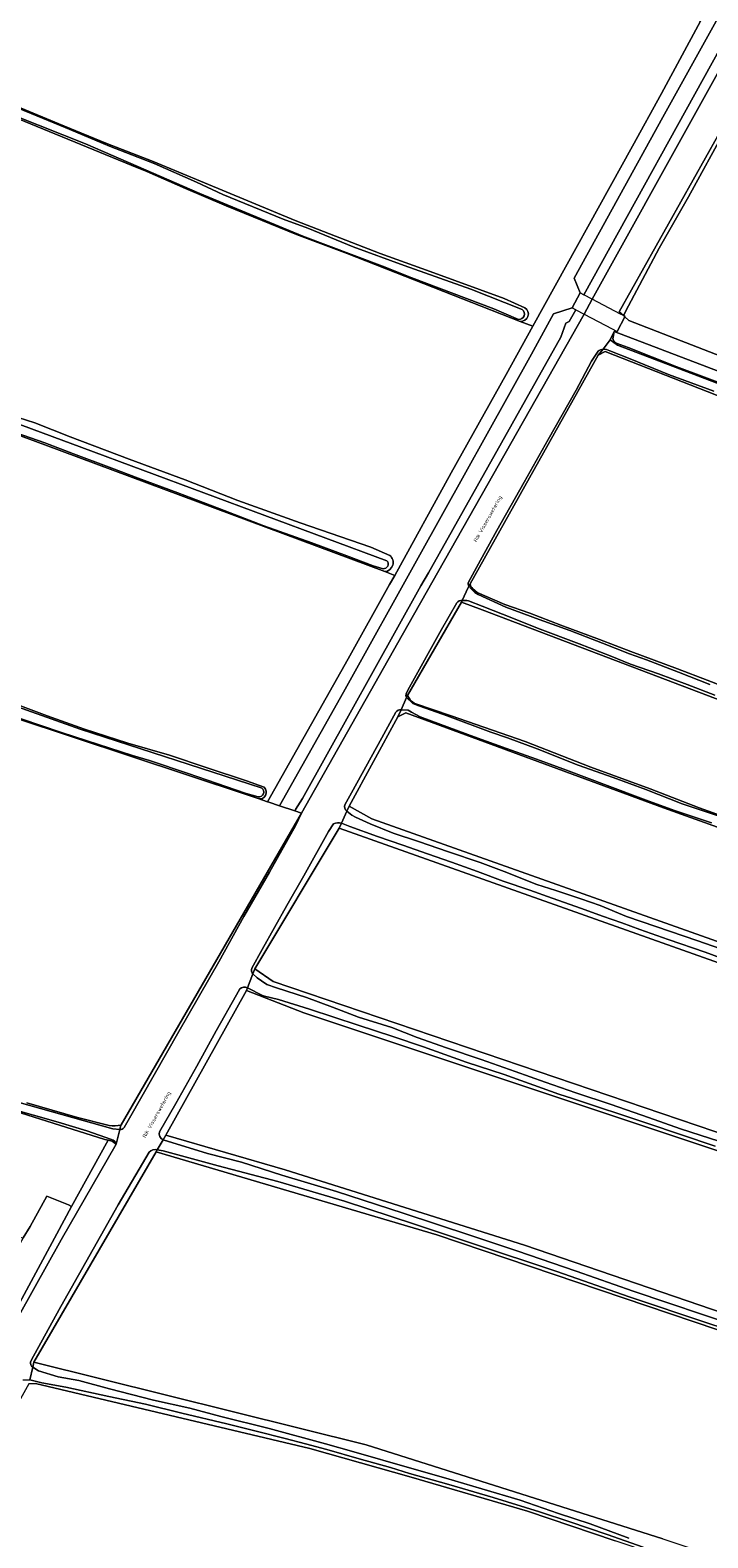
# Model space of a CAD drawing. Header units: metres. Extents: x 149984 to 156489, y 469398 to 478068.
# Tile 349 of 656: x 152008 to 152168, y 472858 to 473214. Entities that reach past the tile are written whole.
import ezdxf
from ezdxf.enums import TextEntityAlignment as Align

# ---------------------------------------------------------------- set-up
doc = ezdxf.new("R2010")
doc.units = ezdxf.units.M
doc.header["$LTSCALE"] = 0.75
for name, color, linetype, lineweight in [('B-WE-GR-GRAS-GV', 252, 'Continuous', 13), ('B-WE-KW-KUNSTWERK_DEK-GV', 6, 'Continuous', 18), ('B-WE-OG-TERREIN_ERF-GV', 252, 'Continuous', 18), ('B-WE-OG-TERREIN_OEVER-GV', 252, 'Continuous', 18), ('B-WE-OG-TOPOGRAFIE-T18', 7, 'Continuous', 18), ('B-WE-OG-WATER-GV', 252, 'Continuous', 18), ('B-WE-OG-WATER_SLOOT-GV', 252, 'Continuous', 18), ('B-WE-VH-ONVERHARD-GV', 252, 'Continuous', 18)]:
    doc.layers.add(name, color=color, linetype=linetype, lineweight=lineweight)
doc.styles.add('NLCS-ISO-M500-T18', font='NLCS-ISO.ttf', dxfattribs={"height": 0.9})

msp = doc.modelspace()

# ---------------------------------------------------------------- linework, layer by layer
at = {"layer": 'B-WE-GR-GRAS-GV', "flags": 128}
for points in [[(152123.81, 473144.916), (152126.796, 473143.745), (152150.34, 473186.229), (152157.203, 473198.697), (152166.432, 473215.766), (152163.782, 473216.801), (152145.807, 473223.822), (152091.276, 473246.444), (152068.711, 473256.718), (152019.203, 473277.956), (151963.857, 473304.184)], [(152091.858, 473085.861), (152094.201, 473084.988), (152107.549, 473109.174), (152120.507, 473132.397), (152126.796, 473143.745), (152123.81, 473144.916), (152082.959, 473160.941), (152071.003, 473165.432), (152054.357, 473172.176), (152044.769, 473176.23), (152035.651, 473180.278), (152031.99, 473181.791), (151976.878, 473204.315), (151965.697, 473208.291), (151961.247, 473209.767)], [(152182.074, 473208.768), (152172.504, 473190.516), (152163.594, 473174.288), (152156.642, 473162.153), (152149.383, 473148.594), (152148.211, 473146.276), (152148.62, 473146.06), (152148.567, 473145.959), (152149.506, 473145.125), (152192.883, 473128.292), (152248.938, 473106.878), (152310.583, 473083.361), (152370.534, 473060.442), (152412.187, 473043.907), (152414.435, 473045.098), (152417.214, 473045.627), (152418.669, 473045.892), (152424.788, 473060.701), (152443.143, 473105.82), (152440.884, 473106.748)], [(152005.949, 473195.191), (152014.836, 473191.514), (152026.008, 473186.953), (152037.127, 473182.604), (152049.246, 473177.624), (152070.65, 473168.718), (152090.768, 473160.959), (152102.549, 473156.668), (152120.076, 473150.29), (152124.926, 473148.14)], [(152061.919, 473032.301), (152064.185, 473031.545), (152083.187, 473065.307), (152092.999, 473082.81), (152094.201, 473084.988), (152091.858, 473085.861), (152011.599, 473115.771), (151988.227, 473124.389), (151972.518, 473131.283), (151928.674, 473150.551), (151899.812, 473162.593), (151883.07, 473169.155), (151869.902, 473174.504), (151860.077, 473178.442)], [(151934.356, 473152.084), (151944.999, 473147.604), (151955.772, 473143.226), (151971.368, 473135.668), (151989.951, 473128.088), (152001.335, 473123.527), (152009.163, 473120.954), (152017.517, 473117.643), (152031.474, 473112.387), (152044.743, 473107.487), (152057.173, 473102.613), (152071.841, 473097.384), (152088.541, 473091.647), (152093.028, 473089.706)], [(152408.262, 473036.924), (152413.634, 473034.901), (152412.357, 473037.653), (152410.545, 473040.631), (152407.825, 473042.703), (152404.329, 473044.128), (152146.01, 473142.535), (152145.766, 473141.129)], [(152146.729, 473139.718), (152149.336, 473138.715), (152160.866, 473134.169), (152173.305, 473129.533), (152182.391, 473125.671)], [(152142.29, 473136.922), (152112.029, 473082.969)], [(152376.807, 472985.539), (152376.047, 472983.805), (152381.228, 472981.661), (152393.794, 472981.446), (152392.287, 472982.449), (152413.634, 473034.901), (152408.262, 473036.924), (152347.159, 473059.922), (152329.853, 473066.436), (152326.162, 473067.848), (152223.014, 473107.315), (152208.528, 473112.484), (152143.877, 473137.795), (152142.29, 473136.922)], [(152004.431, 472929.036), (152006.421, 472928.633), (152008.077, 472931.333), (152012.069, 472938.534), (152017.159, 472936.425), (152017.858, 472936.039), (152026.512, 472951.717), (152025.714, 472951.899), (152001.3, 472959.595), (151991.599, 472962.428), (151981.627, 472965.578), (151970.096, 472969.241), (151965.852, 472970.77), (151944.845, 472977.392), (151720.902, 473070.756), (151721.74, 473073.049), (151718.019, 473074.537), (151717.188, 473072.304), (151667.341, 473093.086)], [(152112.598, 473081.86), (152113.689, 473080.95), (152120.215, 473078.135), (152126.113, 473076.043), (152133.414, 473073.233), (152142.602, 473069.821), (152149.97, 473067.004), (152160.969, 473062.89), (152167.964, 473060.249), (152173.864, 473057.937), (152181.843, 473055.069), (152188.101, 473052.935), (152196.175, 473050.097), (152203.129, 473047.375), (152215.918, 473042.696), (152220.289, 473040.921), (152225.579, 473038.611), (152231.612, 473036.33), (152237.41, 473034.147), (152245.804, 473030.781), (152251.424, 473028.495), (152260.134, 473025.122), (152262.541, 473024.167)], [(152485.497, 472912.818), (152489.205, 472911.467), (152489.261, 472911.684), (152489.58, 472912.933), (152499.743, 472942.985), (152393.794, 472981.446), (152381.228, 472981.661), (152376.047, 472983.805), (152332.447, 473001.846), (152317.458, 473007.696), (152304.08, 473012.183), (152271.977, 473024.44), (152270.62, 473024.375), (152264.15, 473020.634), (152246.166, 473027.95), (152188.037, 473049.812), (152177.873, 473052.956), (152114.845, 473076.866), (152109.946, 473078.621), (152097.223, 473056.612)], [(152097.223, 473056.612), (152097.819, 473055.619)], [(152000.306, 473056.21), (152012.085, 473051.863), (152020.904, 473048.693), (152031.179, 473045.407), (152041.018, 473042.522), (152049.883, 473039.538), (152059.16, 473036.494), (152063.361, 473034.967)], [(152099.216, 473054.651), (152107.544, 473051.807), (152125.007, 473045.743), (152140.487, 473039.708), (152154.552, 473034.647), (152166.092, 473030.112), (152179.926, 473025.197)], [(152029.535, 472955.285), (152029.607, 472955.318), (152072.205, 473028.872), (152070.596, 473029.408), (152066.956, 473030.621), (152064.452, 473031.456), (152064.185, 473031.545), (152061.919, 473032.301), (152059.108, 473033.238), (152004.472, 473051.362)], [(152581.414, 472847.9), (152081.072, 473025.313), (152061.144, 472992.139), (152065.51, 472989.123), (152207.363, 472940.986), (152293.806, 472911.762), (152397.044, 472875.549), (152438.507, 472861.004), (152440.938, 472860.151), (152443.073, 472865.428), (152446.43, 472864.017), (152444.303, 472858.971), (152443.483, 472857.026)], [(152406.933, 472869.146), (152362.411, 472884.291), (152332.757, 472894.378), (152327.987, 472896), (152298.495, 472906.032), (152282.893, 472911.786), (152072.741, 472981.791), (152059.183, 472987.006), (152040.133, 472952.874), (152068.348, 472944.681), (152124.826, 472926.919), (152428.515, 472823.096), (152440.104, 472857.863), (152440.938, 472860.151), (152438.507, 472861.004)], [(152007.283, 472960.528), (152019.318, 472957.092), (152026.763, 472955.207)]]:
    msp.add_lwpolyline(points, dxfattribs=at)
for points in [[(152137.98, 473151.67), (152138.889, 473151.191), (152173.26, 473213.29), (152175.29, 473216.02), (152201.39, 473262.91), (152202.275, 473264.686), (152198.368, 473266.618), (152188.712, 473249.234), (152157.516, 473193.064), (152136.607, 473155.148)], [(152070.596, 473029.408), (152070.78, 473029.74), (152072.42, 473032.3), (152100.38, 473082.54), (152102.17, 473085.54), (152133.46, 473141.22), (152134.64, 473144.52), (152135.38, 473144.85), (152136.943, 473147.674), (152136.13, 473148.1), (152131.677, 473146.665), (152126.486, 473137.208), (152100.158, 473089.861), (152082.126, 473057.44), (152066.956, 473030.621)], [(152485.497, 472912.818), (152399.736, 472944.074), (152346.819, 472963.223), (152259.109, 472993.861), (152157.668, 473030.136), (152096.788, 473052.519), (152094.962, 473051.567), (152083.453, 473030.532), (152088.771, 473027.516), (152209.241, 472984.857), (152311.955, 472948.486), (152351.883, 472934.09), (152417.415, 472910.596), (152489.563, 472884.94), (152498.346, 472908.136), (152491.343, 472910.688), (152489.205, 472911.467)], [(152157.527, 472857.663), (152322.29, 472802.923), (152411.879, 472771.391), (152427.857, 472819.743), (152170.283, 472906.995), (152104.138, 472929.348), (152037.86, 472948.953), (152008.968, 472899.344), (152087.452, 472879.83)], [(152095.262, 472780.916), (152098.622, 472780.012), (152232.712, 472736.254), (152378.843, 472688.391), (152384.916, 472689.82), (152410.991, 472768.225), (152146.253, 472857.173), (152125.591, 472864.132), (152098.087, 472872.169), (152074.154, 472878.956), (152009.323, 472894.315), (152007.812, 472894.223), (151959.326, 472807.12), (151967.888, 472804.659), (151988.248, 472800.015), (152014.324, 472795.015)]]:
    msp.add_lwpolyline(points, close=True, dxfattribs=at)
at = {"layer": 'B-WE-GR-GRAS-GV'}
for points in [[(152124.926, 473148.14, -0.8038523), (152123.81, 473144.916)], [(152145.766, 473141.129, 0.421329), (152146.729, 473139.718)], [(152093.028, 473089.706, -0.6794826), (152091.858, 473085.861)], [(152112.029, 473082.969, 0.1769154), (152112.598, 473081.86)], [(152097.819, 473055.619, 0.0955974), (152099.216, 473054.651)], [(152063.361, 473034.967, -0.7971478), (152061.919, 473032.301)], [(152026.763, 472955.207, 0.124041), (152029.535, 472955.285)]]:
    msp.add_lwpolyline(points, format="xyb", dxfattribs=at)
at = {"layer": 'B-WE-KW-KUNSTWERK_DEK-GV', "flags": 128}
msp.add_lwpolyline([(152147.509, 473146.646), (152140.858, 473150.153), (152138.889, 473151.191), (152137.98, 473151.67), (152136.13, 473148.1), (152136.943, 473147.674), (152138.98, 473146.606), (152145.548, 473143.161), (152146.77, 473142.52), (152148.567, 473145.959), (152148.62, 473146.06), (152148.211, 473146.276)], close=True, dxfattribs=at)
at = {"layer": 'B-WE-OG-TERREIN_ERF-GV', "flags": 128}
msp.add_lwpolyline([(152457.884, 473141.588), (152443.812, 473107.364), (152443.143, 473105.82), (152424.788, 473060.701), (152418.669, 473045.892), (152417.214, 473045.627), (152414.435, 473045.098), (152412.187, 473043.907), (152370.534, 473060.442), (152310.583, 473083.361), (152248.938, 473106.878), (152192.883, 473128.292), (152149.506, 473145.125), (152148.567, 473145.959), (152146.77, 473142.52), (152146.01, 473142.535), (152404.329, 473044.128), (152407.825, 473042.703), (152410.545, 473040.631), (152412.357, 473037.653), (152413.634, 473034.901), (152392.287, 472982.449), (152393.794, 472981.446), (152499.743, 472942.985)], dxfattribs=at)
at = {"layer": 'B-WE-OG-TERREIN_OEVER-GV', "flags": 128}
for points in [[(152175.29, 473216.02), (152173.26, 473213.29), (152138.889, 473151.191), (152137.98, 473151.67), (152136.13, 473148.1), (152136.943, 473147.674), (152135.38, 473144.85), (152134.64, 473144.52), (152133.46, 473141.22), (152102.17, 473085.54), (152100.38, 473082.54), (152072.42, 473032.3), (152070.78, 473029.74), (152070.596, 473029.408), (152072.205, 473028.872), (152095.96, 473070.908), (152138.98, 473146.606), (152140.858, 473150.153), (152190.97, 473240.486)], [(152123.461, 473145.368), (152117.586, 473147.894), (152098.232, 473155.195), (152091.307, 473157.948), (152072.506, 473165.044), (152048.178, 473175.1), (152035.463, 473180.565), (152021.15, 473186.811), (151998.872, 473195.651), (151986.037, 473200.886), (151975.099, 473205.447), (151962.616, 473210.144), (151960.002, 473210.345)], [(151961.247, 473209.767), (151965.697, 473208.291), (151976.878, 473204.315), (152031.99, 473181.791), (152035.651, 473180.278), (152044.769, 473176.23), (152054.357, 473172.176), (152071.003, 473165.432), (152082.959, 473160.941), (152123.81, 473144.916)], [(152183.406, 473209.251), (152183.057, 473209.933), (152182.136, 473209.478), (152147.175, 473147.196), (152148.211, 473146.276), (152149.383, 473148.594), (152156.642, 473162.153), (152163.594, 473174.288)], [(152163.594, 473174.288), (152172.504, 473190.516), (152182.074, 473208.768)], [(151998.5, 473197.948), (152016.354, 473190.648), (152026.844, 473186.279), (152037.359, 473182.135), (152047.362, 473177.756), (152053.638, 473174.889), (152067.84, 473169.058), (152073.642, 473166.894), (152084.355, 473162.525), (152096.406, 473158.101), (152112.173, 473152.484), (152124.288, 473147.709)], [(152124.926, 473148.14), (152120.076, 473150.29), (152102.549, 473156.668), (152090.768, 473160.959), (152070.65, 473168.718), (152049.246, 473177.624), (152037.127, 473182.604), (152026.008, 473186.953), (152014.836, 473191.514), (152005.949, 473195.191)], [(151860.077, 473178.442), (151869.902, 473174.504), (151883.07, 473169.155), (151899.812, 473162.593), (151928.674, 473150.551), (151972.518, 473131.283), (151988.227, 473124.389), (152011.599, 473115.771), (152091.858, 473085.861)], [(151937.221, 473166.502), (151936.174, 473163.51), (151932.321, 473154.439), (151932.239, 473153.423), (151932.252, 473152.533), (151933.358, 473151.327), (151953.969, 473142.177), (151989.461, 473126.593), (152020.327, 473115.132), (152092.364, 473088.43)], [(152093.028, 473089.706), (152088.541, 473091.647), (152071.841, 473097.384), (152057.173, 473102.613), (152044.743, 473107.487), (152031.474, 473112.387), (152017.517, 473117.643), (152009.163, 473120.954), (152001.335, 473123.527), (151989.951, 473128.088), (151971.368, 473135.668), (151955.772, 473143.226), (151944.999, 473147.604), (151934.356, 473152.084)], [(152061.968, 473032.753), (152059.103, 473033.548), (152045.385, 473038.266), (152036.275, 473041.327), (152032.29, 473042.465), (152021.537, 473045.944), (152015.47, 473047.921), (152006.229, 473051.067), (151995.721, 473054.963), (151988.675, 473057.552), (151977.986, 473061.343), (151970.921, 473063.77), (151959.757, 473067.898), (151940.046, 473076.365), (151912, 473088.668), (151890.636, 473097.931), (151844.134, 473118.301), (151807.886, 473132.457), (151778.233, 473144.755), (151773.827, 473146.789), (151773.582, 473146.802), (151773.431, 473146.723), (151773.755, 473146.612), (151773.399, 473145.813)], [(152145.766, 473141.129), (152146.01, 473142.535), (152145.103, 473140.593), (152146.787, 473139.298), (152174.417, 473128.723), (152184.42, 473124.703), (152196.955, 473119.891), (152208.036, 473115.589), (152221.922, 473110.283), (152230.895, 473106.756), (152240.086, 473103.358), (152256.205, 473097.213), (152269.003, 473092.199), (152276.653, 473089.232), (152287.794, 473084.9), (152298.612, 473080.833), (152311.174, 473076.161), (152321.625, 473072.222), (152332.387, 473068), (152345.123, 473063.386), (152409.103, 473038.898)], [(152111.729, 473082.434), (152112.029, 473082.969), (152142.29, 473136.922), (152143.401, 473138.371)], [(152169.607, 473128.434), (152158.892, 473132.376), (152149.826, 473136.084), (152145.015, 473137.961), (152144.229, 473138.272), (152143.401, 473138.371), (152142.29, 473136.922), (152143.877, 473137.795), (152208.528, 473112.484)], [(152409.467, 473039.311), (152398.186, 473043.747), (152385.215, 473048.803), (152369.265, 473054.786), (152347.826, 473062.792), (152337.223, 473066.41), (152182.391, 473125.671), (152173.305, 473129.533), (152160.866, 473134.169), (152149.336, 473138.715), (152146.729, 473139.718)], [(152142.215, 473137.855), (152140.643, 473135.517), (152137.036, 473128.698), (152130.458, 473117.064), (152124.804, 473106.956), (152118.331, 473095.606), (152114.456, 473088.552), (152111.616, 473083.38)], [(151837.669, 473123.767), (151837.787, 473123.61), (151838.309, 473122.975), (151856.587, 473115.36), (151928.173, 473084.354), (151964.183, 473068.47), (152000.412, 473055.632), (152019.886, 473048.669), (152062.628, 473034.856), (152062.806, 473034.798)], [(152091.438, 473086.556), (152089.092, 473087.244), (152082.858, 473089.595), (152074.604, 473092.681), (152063.279, 473096.654), (152052.868, 473100.658), (152042.95, 473104.473), (152033.627, 473107.939), (152027.35, 473110.288), (152018.308, 473113.645), (152011.567, 473116.254), (152004.807, 473118.611)], [(152112.029, 473082.969), (152111.729, 473082.434), (152112.299, 473081.73), (152113.095, 473080.974), (152113.897, 473080.479), (152120.442, 473077.468), (152128.331, 473074.541), (152135.533, 473071.953), (152143.308, 473068.978), (152149.67, 473066.446), (152153.658, 473065.031), (152161.206, 473062.122), (152168.632, 473059.251)], [(152262.541, 473024.167), (152260.134, 473025.122), (152251.424, 473028.495), (152245.804, 473030.781), (152237.41, 473034.147), (152231.612, 473036.33), (152225.579, 473038.611), (152220.289, 473040.921), (152215.918, 473042.696), (152203.129, 473047.375), (152196.175, 473050.097), (152188.101, 473052.935), (152181.843, 473055.069), (152173.864, 473057.937), (152167.964, 473060.249), (152160.969, 473062.89), (152149.97, 473067.004), (152142.602, 473069.821), (152133.414, 473073.233), (152126.113, 473076.043), (152120.215, 473078.135), (152113.689, 473080.95), (152112.598, 473081.86)], [(152108.857, 473078.501), (152105.251, 473072.201), (152097.711, 473058.565), (152096.938, 473057.124)], [(152097.009, 473056.135), (152097.223, 473056.612), (152109.946, 473078.621), (152110.144, 473079.051)], [(152169.843, 473056.705), (152163.306, 473059.231), (152156.483, 473061.709), (152149.91, 473064.057), (152145.12, 473065.957), (152137.743, 473068.813), (152127.925, 473072.546), (152122.259, 473074.823), (152114.824, 473077.737), (152111.628, 473078.984), (152111.231, 473079.048), (152110.144, 473079.051), (152109.946, 473078.621), (152114.845, 473076.866), (152177.873, 473052.956)], [(151722.112, 473074.165), (151721.74, 473073.049), (151720.902, 473070.756), (151944.845, 472977.392), (151965.852, 472970.77), (151970.096, 472969.241), (151981.627, 472965.578), (151991.599, 472962.428), (152001.3, 472959.595), (152025.714, 472951.899), (152026.512, 472951.717), (152027.46, 472951.5), (152028.385, 472950.776)], [(151977.64, 473061.285), (152004.472, 473051.362), (152059.108, 473033.238), (152061.919, 473032.301)], [(152097.819, 473055.619), (152097.223, 473056.612), (152097.009, 473056.135), (152098.476, 473054.733), (152099.869, 473054.181), (152106.628, 473051.855), (152116.872, 473047.987), (152120.862, 473046.65), (152127.843, 473044.075), (152137.527, 473040.232), (152145.816, 473037.277), (152153.495, 473034.429), (152162.128, 473031.098), (152171.553, 473027.896)], [(152063.361, 473034.967), (152059.16, 473036.494), (152049.883, 473039.538), (152041.018, 473042.522), (152031.179, 473045.407), (152020.904, 473048.693), (152012.085, 473051.863), (152000.306, 473056.21)], [(152082.917, 473029.357), (152083.453, 473030.532), (152094.962, 473051.567), (152095.707, 473053.229)], [(152169.041, 473026.609), (152160.542, 473029.41), (152153.611, 473031.973), (152144.363, 473035.416), (152134.739, 473038.976), (152127.708, 473041.587), (152120.632, 473044.106), (152113.004, 473046.85), (152107.209, 473049.038), (152100.188, 473051.626), (152098.171, 473052.71), (152097.379, 473053.147), (152095.707, 473053.229), (152094.962, 473051.567), (152096.788, 473052.519), (152157.668, 473030.136), (152259.109, 472993.861)], [(152179.926, 473025.197), (152166.092, 473030.112), (152154.552, 473034.647), (152140.487, 473039.708), (152125.007, 473045.743), (152107.544, 473051.807), (152099.216, 473054.651)], [(152094.477, 473052.687), (152091.142, 473046.642), (152083.978, 473033.702), (152082.42, 473030.837)], [(152030.289, 472954.69), (152031.583, 472956.892), (152043.205, 472977.373), (152052.654, 472993.767), (152058.572, 473004.525), (152064.665, 473014.96), (152070.732, 473025.877), (152072.205, 473028.872), (152029.607, 472955.318), (152029.535, 472955.285)], [(152209.241, 472984.857), (152088.771, 473027.516), (152083.453, 473030.532), (152082.917, 473029.357), (152084.101, 473028.378), (152084.901, 473027.96), (152088.441, 473026.33), (152093.859, 473024.132), (152099.82, 473022.222), (152106.88, 473019.728), (152114.392, 473017.222), (152120.019, 473015.086), (152127.757, 473012.07), (152132.265, 473010.615), (152138.197, 473008.641), (152142.761, 473007.104), (152148.909, 473004.48), (152155.877, 473002.134), (152165.803, 472998.756), (152172.795, 472996.326)], [(152079.73, 473026.314), (152078.599, 473024.552), (152072.735, 473014.065), (152068.718, 473007.095), (152062.889, 472996.669), (152060.439, 472992.267)], [(152060.679, 472990.921), (152061.144, 472992.139), (152081.072, 473025.313), (152081.611, 473026.493)], [(152176.272, 472992.81), (152167.49, 472996.064), (152158.775, 472999.081), (152152.13, 473001.385), (152147.882, 473002.977), (152143.295, 473004.545), (152138.31, 473006.411), (152131.406, 473008.79), (152126.095, 473010.668), (152119.84, 473012.837), (152113.789, 473015.08), (152107.579, 473017.326), (152101.939, 473019.238), (152096.135, 473021.322), (152090.1, 473023.358), (152083.596, 473025.754), (152081.611, 473026.493), (152081.072, 473025.313), (152581.414, 472847.9)], [(151923.331, 472989.416), (151931.447, 472986.01), (151964.652, 472973.177), (151988.861, 472965.24), (152027.623, 472954.392), (152029.269, 472954.242), (152029.535, 472955.285)], [(152207.363, 472940.986), (152065.51, 472989.123), (152061.144, 472992.139), (152060.679, 472990.921), (152061.692, 472989.994), (152062.75, 472989.311), (152064.012, 472988.474), (152066.311, 472987.647), (152073.37, 472985.336), (152079.491, 472983.086), (152085.616, 472980.757), (152093.509, 472978.281), (152099.52, 472975.945), (152106.421, 472973.481), (152114.613, 472970.726), (152122.621, 472967.917), (152129.721, 472965.411), (152136.952, 472962.853), (152145.358, 472960.137), (152154.111, 472957.027), (152161.699, 472954.382), (152173.161, 472950.652)], [(152057.637, 472987.436), (152056.846, 472986), (152052.062, 472977.497), (152047.458, 472969.209), (152042.515, 472960.335), (152038.63, 472953.694)], [(152039.501, 472951.784), (152040.133, 472952.874), (152059.183, 472987.006), (152059.418, 472987.622)], [(152169.897, 472950.263), (152153.713, 472955.733), (152136.182, 472961.58), (152132.987, 472962.564), (152120.065, 472967.222), (152111.106, 472970.112), (152101.035, 472973.761), (152093.738, 472976.198), (152085.571, 472978.853), (152074.112, 472982.622), (152066.726, 472984.927), (152063.447, 472985.693), (152062.96, 472985.882), (152059.418, 472987.622), (152059.183, 472987.006), (152072.741, 472981.791), (152282.893, 472911.786)], [(152026.763, 472955.207), (152019.318, 472957.092), (152007.283, 472960.528)], [(152027.332, 472951.876), (152021.474, 472953.933), (152014.688, 472955.941), (152002.547, 472959.41)], [(152029.535, 472955.285), (152029.269, 472954.242)], [(152428.515, 472823.096), (152124.826, 472926.919), (152068.348, 472944.681), (152040.133, 472952.874), (152039.501, 472951.784)], [(152039.501, 472951.784), (152050.022, 472948.528), (152058.045, 472946.48), (152067.539, 472943.452), (152080.439, 472939.561), (152096.205, 472934.511), (152112.148, 472929.197), (152123.011, 472925.622), (152137.038, 472920.766), (152150.506, 472916.114), (152175.358, 472907.776), (152189.162, 472903.078), (152202.704, 472898.407), (152214.11, 472894.671), (152226.53, 472890.519), (152244.692, 472883.867), (152254.015, 472880.474), (152261.979, 472877.719), (152284.439, 472869.993), (152305.972, 472863.034), (152322.534, 472857.534)], [(152036.168, 472948.9), (152028.921, 472936.479), (152015.343, 472912.43), (152008.863, 472900.748), (152008.188, 472899.414)], [(152008.701, 472898.159), (152008.968, 472899.344), (152037.86, 472948.953), (152038.132, 472949.422)], [(152183.575, 472903.495), (152167.902, 472908.599), (152149.561, 472914.721), (152132.456, 472920.726), (152112.848, 472927.262), (152098.897, 472931.874), (152082.326, 472937.294), (152066.565, 472941.966), (152052.536, 472945.625), (152039.478, 472949.194), (152038.132, 472949.422), (152037.86, 472948.953), (152104.138, 472929.348), (152170.283, 472906.995)], [(152008.968, 472899.344), (152008.701, 472898.159), (152010.096, 472897.293), (152014.676, 472895.839), (152019.571, 472894.987), (152026.857, 472893.01), (152037.241, 472890.372), (152045.787, 472888.46), (152053.15, 472886.496), (152064.555, 472883.681), (152077.843, 472880.029), (152084.508, 472878.137), (152097.728, 472874.37), (152106.28, 472871.976), (152114.751, 472869.431), (152123.805, 472866.749), (152132.917, 472863.578), (152140.399, 472861.184), (152149.474, 472857.835)], [(152157.527, 472857.663), (152087.452, 472879.83), (152008.968, 472899.344)], [(152007.812, 472894.223), (152009.323, 472894.315), (152074.154, 472878.956), (152098.087, 472872.169), (152125.591, 472864.132), (152146.253, 472857.173)], [(152152.891, 472855.642), (152144.4, 472858.659), (152135.522, 472861.633), (152128.403, 472864.023), (152117.458, 472867.389), (152107.021, 472870.454), (152097.699, 472873.058), (152093.214, 472874.475), (152085.842, 472876.494), (152078.138, 472878.713), (152073.157, 472880.093), (152068.362, 472881.34), (152061.446, 472883.031), (152054.526, 472884.805), (152043.922, 472887.329), (152035.356, 472889.392), (152026.696, 472891.243), (152016.511, 472893.421), (152010.877, 472894.474), (152008.02, 472895.143)]]:
    msp.add_lwpolyline(points, dxfattribs=at)
at = {"layer": 'B-WE-OG-TERREIN_OEVER-GV'}
for points in [[(152124.288, 473147.709, -0.7439185), (152123.461, 473145.368)], [(152123.81, 473144.916, 0.8038523), (152124.926, 473148.14)], [(152143.401, 473138.371, 0.1271398), (152142.215, 473137.855)], [(152146.729, 473139.718, -0.421329), (152145.766, 473141.129)], [(152092.364, 473088.43, -0.6816371), (152091.438, 473086.556)], [(152091.858, 473085.861, 0.6794826), (152093.028, 473089.706)], [(152111.616, 473083.38, 0.2419038), (152111.729, 473082.434)], [(152112.598, 473081.86, -0.1769154), (152112.029, 473082.969)], [(152110.144, 473079.051, 0.2500239), (152108.857, 473078.501)], [(152096.938, 473057.124, 0.2278577), (152097.009, 473056.135)], [(152095.707, 473053.229, 0.2956568), (152094.477, 473052.687)], [(152099.216, 473054.651, -0.0955974), (152097.819, 473055.619)], [(152061.919, 473032.301, 0.7971478), (152063.361, 473034.967)], [(152062.806, 473034.798, -0.7898634), (152061.968, 473032.753)], [(152082.42, 473030.837, 0.3311795), (152082.917, 473029.357)], [(152081.611, 473026.493, 0.2034429), (152079.73, 473026.314)], [(152060.439, 472992.267, 0.2436228), (152060.679, 472990.921)], [(152059.418, 472987.622, 0.3175621), (152057.637, 472987.436)], [(152029.535, 472955.285, -0.124041), (152026.763, 472955.207)], [(152029.269, 472954.242, 0.3055088), (152030.289, 472954.69)], [(152038.63, 472953.694, 0.3537619), (152039.501, 472951.784)], [(152028.385, 472950.776, 0.3153361), (152027.332, 472951.876)], [(152038.132, 472949.422, 0.2473062), (152036.168, 472948.9)], [(152008.188, 472899.414, 0.3105162), (152008.701, 472898.159)]]:
    msp.add_lwpolyline(points, format="xyb", dxfattribs=at)
at = {"layer": 'B-WE-OG-TERREIN_OEVER-GV', "flags": 128}
msp.add_lwpolyline([(151966.132, 472842.665), (151975.414, 472856.963), (151995.728, 472893.028), (152015.388, 472928.154), (152028.385, 472950.776), (152027.46, 472951.5), (152026.512, 472951.717), (152017.858, 472936.039), (152014.426, 472929.642), (152000, 472903.003), (151999.23, 472901.64), (151996.62, 472897.42), (151976.087, 472860.831), (151964.17, 472840.506), (151950.654, 472816.586), (151950.159, 472815.503), (151948.26, 472813.84), (151949.66, 472813.04)], close=True, dxfattribs=at)
at = {"layer": 'B-WE-OG-WATER-GV', "flags": 128}
for points in [[(152212.555, 473264.227), (152217.374, 473272.775), (152226.749, 473289.91), (152238.136, 473309.939), (152238.6, 473310.574), (152240.989, 473312.132), (152231.36, 473316.581), (152231.81, 473314.255), (152231.684, 473313.467), (152227.449, 473306.063), (152213.838, 473281.871), (152204.472, 473264.825), (152190.97, 473240.486), (152140.858, 473150.153), (152138.98, 473146.606), (152095.96, 473070.908), (152072.205, 473028.872), (152070.732, 473025.877), (152064.665, 473014.96), (152058.572, 473004.525), (152052.654, 472993.767), (152043.205, 472977.373), (152031.583, 472956.892), (152030.289, 472954.69)], [(151960.002, 473210.345), (151962.616, 473210.144), (151975.099, 473205.447), (151986.037, 473200.886), (151998.872, 473195.651), (152021.15, 473186.811), (152035.463, 473180.565), (152048.178, 473175.1), (152072.506, 473165.044), (152091.307, 473157.948), (152098.232, 473155.195), (152117.586, 473147.894), (152123.461, 473145.368)], [(152143.401, 473138.371), (152145.103, 473140.593), (152146.01, 473142.535), (152146.77, 473142.52), (152148.567, 473145.959), (152148.62, 473146.06), (152148.211, 473146.276), (152147.175, 473147.196), (152182.136, 473209.478), (152183.057, 473209.933), (152184.818, 473212.21)], [(152124.288, 473147.709), (152112.173, 473152.484), (152096.406, 473158.101), (152084.355, 473162.525), (152073.642, 473166.894), (152067.84, 473169.058), (152053.638, 473174.889), (152047.362, 473177.756), (152037.359, 473182.135), (152026.844, 473186.279), (152016.354, 473190.648), (151998.5, 473197.948)], [(152111.616, 473083.38), (152114.456, 473088.552), (152118.331, 473095.606), (152124.804, 473106.956), (152130.458, 473117.064), (152137.036, 473128.698), (152140.643, 473135.517), (152142.215, 473137.855)], [(152110.144, 473079.051), (152111.571, 473082.153), (152111.729, 473082.434)], [(152096.938, 473057.124), (152097.711, 473058.565), (152105.251, 473072.201), (152108.857, 473078.501)], [(152095.707, 473053.229), (152097.009, 473056.135)], [(152082.42, 473030.837), (152083.978, 473033.702), (152091.142, 473046.642), (152094.477, 473052.687)], [(152081.611, 473026.493), (152082.917, 473029.357)], [(152060.439, 472992.267), (152062.889, 472996.669), (152068.718, 473007.095), (152072.735, 473014.065), (152078.599, 473024.552), (152079.73, 473026.314)], [(152059.418, 472987.622), (152060.679, 472990.921)], [(152038.63, 472953.694), (152042.515, 472960.335), (152047.458, 472969.209), (152052.062, 472977.497), (152056.846, 472986), (152057.637, 472987.436)], [(152029.269, 472954.242), (152028.385, 472950.776), (152015.388, 472928.154), (151995.728, 472893.028), (151975.414, 472856.963)], [(152038.132, 472949.422), (152039.501, 472951.784)], [(152008.188, 472899.414), (152008.863, 472900.748), (152015.343, 472912.43), (152028.921, 472936.479), (152036.168, 472948.9)], [(152006.353, 472895.166), (152008.02, 472895.143), (152008.701, 472898.159)]]:
    msp.add_lwpolyline(points, dxfattribs=at)
at = {"layer": 'B-WE-OG-WATER-GV'}
for points in [[(152123.461, 473145.368, 0.7439185), (152124.288, 473147.709)], [(152142.215, 473137.855, -0.1271398), (152143.401, 473138.371)], [(152111.729, 473082.434, -0.2419038), (152111.616, 473083.38)], [(152108.857, 473078.501, -0.2500239), (152110.144, 473079.051)], [(152097.009, 473056.135, -0.2278577), (152096.938, 473057.124)], [(152094.477, 473052.687, -0.2956568), (152095.707, 473053.229)], [(152082.917, 473029.357, -0.3311795), (152082.42, 473030.837)], [(152079.73, 473026.314, -0.2034429), (152081.611, 473026.493)], [(152060.679, 472990.921, -0.2436228), (152060.439, 472992.267)], [(152057.637, 472987.436, -0.3175621), (152059.418, 472987.622)], [(152030.289, 472954.69, -0.3055088), (152029.269, 472954.242)], [(152039.501, 472951.784, -0.3537619), (152038.63, 472953.694)], [(152036.168, 472948.9, -0.2473062), (152038.132, 472949.422)], [(152008.701, 472898.159, -0.3105162), (152008.188, 472899.414)]]:
    msp.add_lwpolyline(points, format="xyb", dxfattribs=at)
at = {"layer": 'B-WE-OG-WATER_SLOOT-GV', "flags": 128}
for points in [[(152092.364, 473088.43), (152020.327, 473115.132), (151989.461, 473126.593), (151953.969, 473142.177), (151933.358, 473151.327), (151932.252, 473152.533), (151932.239, 473153.423), (151932.321, 473154.439), (151936.174, 473163.51), (151937.221, 473166.502)], [(151771.993, 473147.213), (151773.431, 473146.723), (151773.582, 473146.802), (151773.827, 473146.789), (151778.233, 473144.755), (151807.886, 473132.457), (151844.134, 473118.301), (151890.636, 473097.931), (151912, 473088.668), (151940.046, 473076.365), (151959.757, 473067.898), (151970.921, 473063.77), (151977.986, 473061.343), (151988.675, 473057.552), (151995.721, 473054.963), (152006.229, 473051.067), (152015.47, 473047.921), (152021.537, 473045.944), (152032.29, 473042.465), (152036.275, 473041.327), (152045.385, 473038.266), (152059.103, 473033.548), (152061.968, 473032.753)], [(152174.417, 473128.723), (152146.787, 473139.298), (152145.103, 473140.593), (152143.401, 473138.371), (152144.229, 473138.272), (152145.015, 473137.961), (152149.826, 473136.084), (152158.892, 473132.376), (152169.607, 473128.434)], [(152062.806, 473034.798), (152062.628, 473034.856), (152019.886, 473048.669), (152000.412, 473055.632), (151964.183, 473068.47), (151928.173, 473084.354), (151856.587, 473115.36), (151838.309, 473122.975), (151837.787, 473123.61), (151837.669, 473123.767)], [(152004.807, 473118.611), (152011.567, 473116.254), (152018.308, 473113.645), (152027.35, 473110.288), (152033.627, 473107.939), (152042.95, 473104.473), (152052.868, 473100.658), (152063.279, 473096.654), (152074.604, 473092.681), (152082.858, 473089.595), (152089.092, 473087.244), (152091.438, 473086.556)], [(152168.632, 473059.251), (152161.206, 473062.122), (152153.658, 473065.031), (152149.67, 473066.446), (152143.308, 473068.978), (152135.533, 473071.953), (152128.331, 473074.541), (152120.442, 473077.468), (152113.897, 473080.479), (152113.095, 473080.974), (152112.299, 473081.73), (152111.729, 473082.434), (152111.571, 473082.153), (152110.144, 473079.051), (152111.231, 473079.048), (152111.628, 473078.984), (152114.824, 473077.737), (152122.259, 473074.823), (152127.925, 473072.546), (152137.743, 473068.813), (152145.12, 473065.957), (152149.91, 473064.057), (152156.483, 473061.709), (152163.306, 473059.231), (152169.843, 473056.705)], [(152171.553, 473027.896), (152162.128, 473031.098), (152153.495, 473034.429), (152145.816, 473037.277), (152137.527, 473040.232), (152127.843, 473044.075), (152120.862, 473046.65), (152116.872, 473047.987), (152106.628, 473051.855), (152099.869, 473054.181), (152098.476, 473054.733), (152097.009, 473056.135), (152095.707, 473053.229)], [(152095.707, 473053.229), (152097.379, 473053.147), (152098.171, 473052.71), (152100.188, 473051.626), (152107.209, 473049.038), (152113.004, 473046.85), (152120.632, 473044.106), (152127.708, 473041.587), (152134.739, 473038.976), (152144.363, 473035.416), (152153.611, 473031.973), (152160.542, 473029.41), (152169.041, 473026.609)], [(152172.795, 472996.326), (152165.803, 472998.756), (152155.877, 473002.134), (152148.909, 473004.48), (152142.761, 473007.104), (152138.197, 473008.641), (152132.265, 473010.615), (152127.757, 473012.07), (152120.019, 473015.086), (152114.392, 473017.222), (152106.88, 473019.728), (152099.82, 473022.222), (152093.859, 473024.132), (152088.441, 473026.33), (152084.901, 473027.96), (152084.101, 473028.378), (152082.917, 473029.357), (152081.611, 473026.493), (152083.596, 473025.754), (152090.1, 473023.358), (152096.135, 473021.322), (152101.939, 473019.238), (152107.579, 473017.326), (152113.789, 473015.08), (152119.84, 473012.837), (152126.095, 473010.668), (152131.406, 473008.79), (152138.31, 473006.411), (152143.295, 473004.545), (152147.882, 473002.977), (152152.13, 473001.385), (152158.775, 472999.081), (152167.49, 472996.064), (152176.272, 472992.81)], [(152173.161, 472950.652), (152161.699, 472954.382), (152154.111, 472957.027), (152145.358, 472960.137), (152136.952, 472962.853), (152129.721, 472965.411), (152122.621, 472967.917), (152114.613, 472970.726), (152106.421, 472973.481), (152099.52, 472975.945), (152093.509, 472978.281), (152085.616, 472980.757), (152079.491, 472983.086), (152073.37, 472985.336), (152066.311, 472987.647), (152064.012, 472988.474), (152062.75, 472989.311), (152061.692, 472989.994), (152060.679, 472990.921), (152059.418, 472987.622), (152062.96, 472985.882), (152063.447, 472985.693), (152066.726, 472984.927), (152074.112, 472982.622), (152085.571, 472978.853), (152093.738, 472976.198), (152101.035, 472973.761), (152111.106, 472970.112), (152120.065, 472967.222), (152132.987, 472962.564), (152136.182, 472961.58), (152153.713, 472955.733), (152169.897, 472950.263)], [(152028.385, 472950.776), (152029.269, 472954.242), (152027.623, 472954.392), (151988.861, 472965.24)], [(152002.547, 472959.41), (152014.688, 472955.941), (152021.474, 472953.933), (152027.332, 472951.876)], [(152175.358, 472907.776), (152150.506, 472916.114), (152137.038, 472920.766), (152123.011, 472925.622), (152112.148, 472929.197), (152096.205, 472934.511), (152080.439, 472939.561), (152067.539, 472943.452), (152058.045, 472946.48), (152050.022, 472948.528), (152039.501, 472951.784), (152038.132, 472949.422), (152039.478, 472949.194), (152052.536, 472945.625), (152066.565, 472941.966), (152082.326, 472937.294), (152098.897, 472931.874), (152112.848, 472927.262), (152132.456, 472920.726), (152149.561, 472914.721), (152167.902, 472908.599), (152183.575, 472903.495)], [(152149.474, 472857.835), (152140.399, 472861.184), (152132.917, 472863.578), (152123.805, 472866.749), (152114.751, 472869.431), (152106.28, 472871.976), (152097.728, 472874.37), (152084.508, 472878.137), (152077.843, 472880.029), (152064.555, 472883.681), (152053.15, 472886.496), (152045.787, 472888.46), (152037.241, 472890.372), (152026.857, 472893.01), (152019.571, 472894.987), (152014.676, 472895.839), (152010.096, 472897.293), (152008.701, 472898.159), (152008.02, 472895.143), (152010.877, 472894.474), (152016.511, 472893.421), (152026.696, 472891.243), (152035.356, 472889.392), (152043.922, 472887.329), (152054.526, 472884.805), (152061.446, 472883.031), (152068.362, 472881.34), (152073.157, 472880.093), (152078.138, 472878.713), (152085.842, 472876.494), (152093.214, 472874.475), (152097.699, 472873.058), (152107.021, 472870.454), (152117.458, 472867.389), (152128.403, 472864.023), (152135.522, 472861.633), (152144.4, 472858.659), (152152.891, 472855.642)]]:
    msp.add_lwpolyline(points, dxfattribs=at)
at = {"layer": 'B-WE-OG-WATER_SLOOT-GV'}
for points in [[(152091.438, 473086.556, 0.6816371), (152092.364, 473088.43)], [(152061.968, 473032.753, 0.7898634), (152062.806, 473034.798)], [(152027.332, 472951.876, -0.3153361), (152028.385, 472950.776)]]:
    msp.add_lwpolyline(points, format="xyb", dxfattribs=at)
at = {"layer": 'B-WE-VH-ONVERHARD-GV', "flags": 128}
for points in [[(152166.432, 473215.766), (152157.203, 473198.697), (152150.34, 473186.229), (152126.796, 473143.745), (152120.507, 473132.397), (152107.549, 473109.174), (152094.201, 473084.988), (152092.999, 473082.81), (152083.187, 473065.307), (152064.185, 473031.545), (152064.452, 473031.456), (152066.956, 473030.621), (152082.126, 473057.44), (152100.158, 473089.861), (152126.486, 473137.208), (152131.677, 473146.665), (152136.13, 473148.1), (152137.98, 473151.67), (152136.607, 473155.148), (152157.516, 473193.064), (152188.712, 473249.234)], [(151964.17, 472840.506), (151976.087, 472860.831), (151996.62, 472897.42), (151999.23, 472901.64), (152000, 472903.003), (152014.426, 472929.642), (152017.858, 472936.039), (152017.159, 472936.425), (152012.069, 472938.534), (152008.077, 472931.333), (152006.421, 472928.633), (151991.577, 472902.261), (151990.642, 472900.043), (151967.818, 472859.393), (151966.652, 472857.06)]]:
    msp.add_lwpolyline(points, dxfattribs=at)
msp.add_lwpolyline([(152148.211, 473146.276), (152147.509, 473146.646), (152140.858, 473150.153), (152138.889, 473151.191), (152137.98, 473151.67), (152136.13, 473148.1), (152136.943, 473147.674), (152138.98, 473146.606), (152145.548, 473143.161), (152146.77, 473142.52), (152148.567, 473145.959), (152148.62, 473146.06)], close=True, dxfattribs=at)

# ---------------------------------------------------------------- texts
at = {"layer": 'B-WE-OG-TOPOGRAFIE-T18', "style": 'NLCS-ISO-M500-T18'}
for rotation, p in [(60.7, (152116.266, 473098.266)), (61, (152038.054, 472957.677))]:
    msp.add_text('Rik Visserswetering', height=0.9, rotation=rotation, dxfattribs=at).set_placement(p, align=Align.MIDDLE)

doc.saveas('drawing.dxf')
